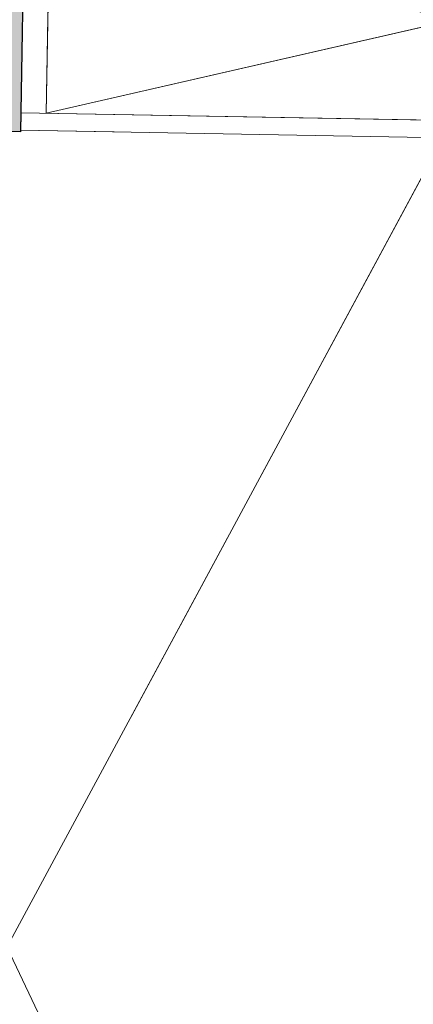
# Model space of a CAD drawing. Header units: millimetres. Extents: x -13022 to 1371524, y -38729 to 632593.
# Tile 351 of 381: x 1140756 to 1143024, y 11858 to 17526. Entities that reach past the tile are written whole.
import ezdxf

# ---------------------------------------------------------------- set-up
doc = ezdxf.new("R2010")
doc.units = ezdxf.units.MM
doc.header["$LTSCALE"] = 35
doc.set_wipeout_variables(frame=1)
doc.linetypes.add('DASHED', pattern=[200, 100, -100])
for name, color, linetype in [('LAYER102', 1, 'Continuous'), ('LAYER111', 7, 'Continuous'), ('LAYER28', 7, 'Continuous')]:
    doc.layers.add(name, color=color, linetype=linetype)

msp = doc.modelspace()

# ---------------------------------------------------------------- wipeouts: each hides what was drawn before it
at = {"linetype": 'Continuous'}
msp.add_wipeout([(1140760.519, 16889.493), (1140762.319, 16989.477), (1155200.729, 16729.547), (1155298.913, 16627.763)], dxfattribs=at).dxf.layer = 'LAYER111'

# ---------------------------------------------------------------- next in the draw order: hatches: boundary and pattern name
at = {"layer": 'LAYER111', "linetype": 'Continuous', "lineweight": 5}
msp.add_hatch(color=254, dxfattribs=at).paths.add_polyline_path([(1140640.735, 16881.758), (1140665.985, 18256.573), (1155336.171, 17992.47), (1155334.191, 17882.488), (1140782.807, 18144.936), (1140760.341, 16879.604)], flags=0)

# ---------------------------------------------------------------- next in the draw order: linework, layer by layer
at = {"layer": 'LAYER102', "color": 7, "linetype": 'Continuous', "lineweight": 18}
for points in [[(1140760.519, 16889.493), (1140762.319, 16989.477)], [(1140762.319, 16989.477), (1155200.729, 16729.547)], [(1155298.913, 16627.763), (1140760.519, 16889.493)]]:
    msp.add_lwpolyline(points, dxfattribs=at)
at = {"layer": 'LAYER102', "color": 7, "linetype": 'DASHED', "lineweight": 18}
for points in [[(1140760.519, 16889.493), (1140762.319, 16989.477)], [(1140762.319, 16989.477), (1155200.729, 16729.547)], [(1155298.913, 16627.763), (1140760.519, 16889.493)]]:
    msp.add_lwpolyline(points, dxfattribs=at)
at = {"layer": 'LAYER28', "color": 7, "linetype": 'Continuous', "lineweight": 25}
msp.add_lwpolyline([(1140640.735, 16881.758), (1140665.985, 18256.573), (1155336.171, 17992.47), (1155334.191, 17882.488), (1140782.807, 18144.936), (1140760.341, 16879.604)], close=True, dxfattribs=at)
at = {"layer": 'LAYER28', "color": 7, "linetype": 'Continuous', "lineweight": 18}
msp.add_lwpolyline([(1140908.732, 16986.841), (1145578.584, 18058.115), (1145557.98, 16903.181), (1140929.534, 18142.295)], close=True, dxfattribs=at)
at = {"layer": 'LAYER28', "color": 7, "linetype": 'DASHED', "lineweight": 18}
msp.add_lwpolyline([(1140908.732, 16986.841), (1145578.584, 18058.115), (1145557.98, 16903.181), (1140929.534, 18142.295)], close=True, dxfattribs=at)
at = {"layer": 'LAYER28', "color": 7, "linetype": 'Continuous', "lineweight": 18}
for points in [[(1138257.745, 17289.162), (1143018.206, 7271.844), (1157533.653, 8502.855)], [(1138079.006, 7360.763), (1143190.384, 16835.857)]]:
    msp.add_lwpolyline(points, dxfattribs=at)
at = {"layer": 'LAYER28', "color": 7, "linetype": 'DASHED', "lineweight": 18}
for points in [[(1138257.745, 17289.162), (1143018.206, 7271.844), (1157533.653, 8502.855)], [(1138079.006, 7360.763), (1143190.384, 16835.857)]]:
    msp.add_lwpolyline(points, dxfattribs=at)

doc.saveas('drawing.dxf')
